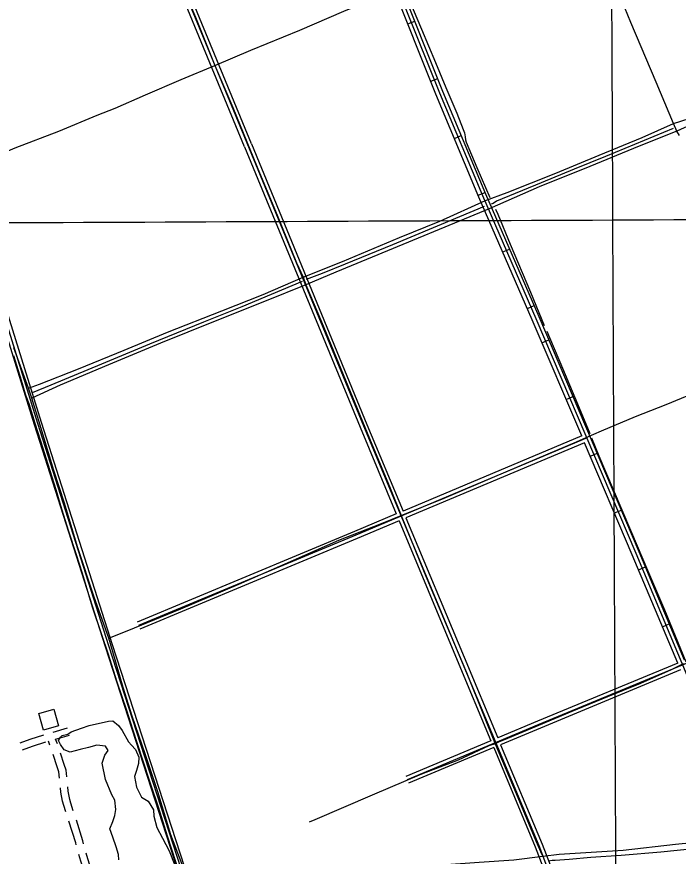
# Model space of a CAD drawing. Extents: x 3424494 to 3462436, y 522220 to 547718.
# Drawn here: x 3447292 to 3449971, y 531186 to 534586 of the extents above; entities that cross this region are included whole.
import ezdxf

# ---------------------------------------------------------------- set-up
doc = ezdxf.new("R2010")
doc.units = 0
for name, color, linetype in [('V-BLDG-OTLN', 7, 'Continuous'), ('V-DTCH-CNTR', 7, 'Continuous'), ('V-GRID-MAJR', 7, 'Continuous'), ('V-ROAD-CNTR', 7, 'Continuous'), ('V-SITE-VEGE', 7, 'Continuous'), ('V-TOPO-SHOR', 7, 'Continuous')]:
    doc.layers.add(name, color=color, linetype=linetype)

msp = doc.modelspace()

# ---------------------------------------------------------------- linework, layer by layer
at = {"layer": 'V-BLDG-OTLN'}
msp.add_lwpolyline([(3447441.225, 531781.719), (3447460.597, 531714.409), (3447399.818, 531696.917), (3447380.446, 531764.225)], close=True, dxfattribs=at)
at = {"layer": 'V-DTCH-CNTR'}
for points in [[(3449976.024, 534105.957), (3449964.596, 534123.517), (3449951.43, 534154.0650000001), (3449881.614, 534321.774), (3449779.218, 534563.2660000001), (3449693.157, 534772.7170000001), (3449615.179, 534957.139), (3449591.461, 535014.895), (3449511.491, 535208.3470000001), (3449418.682, 535437.272), (3449345.455, 535611.252), (3449249.875, 535840.202), (3449230.18, 535883.363), (3449146.8200000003, 536085.165), (3449060.046, 536292.546), (3448969.219, 536511.053), (3448856.723, 536783.832), (3448770.623, 536989.126), (3448667.594, 537236.862), (3448549.549, 537509.692), (3448527.855, 537561.191), (3448441.761, 537767.177), (3448406.593, 537856.454)], [(3447055.15, 533962.649), (3447163.434, 534003.551), (3447285.569, 534055.323), (3447461.457, 534123.081), (3447617.386, 534187.589), (3447689.819, 534216.459), (3447813.34, 534269.591), (3447957.5670000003, 534332.149), (3448094.062, 534389.562), (3448239.656, 534451.42), (3448438.3510000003, 534532.709), (3448615.7, 534609.389), (3448801.99, 534686.67), (3448836.437, 534702.046), (3448963.362, 534751.708), (3449079.271, 534799.414), (3449246.265, 534871.379), (3449414.647, 534944.706), (3449591.461, 535014.895), (3449775.713, 535094.9450000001), (3449943.365, 535163.469), (3450175.954, 535267.804)], [(3447936.163, 534772.983), (3448015.494, 534585.081), (3448094.062, 534389.562), (3448167.319, 534219.0480000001), (3448264.855, 533976.909), (3448348.915, 533775.7930000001), (3448424.799, 533590.005), (3448451.974, 533531.524), (3448462.778, 533500.9230000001), (3448525.821, 533349.914), (3448632.211, 533091.055), (3448719.619, 532877.432), (3448803.686, 532677.008), (3448849.086, 532566.367), (3448941.194, 532336.758), (3449030.688, 532123.807), (3449113.427, 531929.636), (3449182.518, 531758.466), (3449229.934, 531640.876), (3449314.68, 531439.062), (3449393.985, 531248.387), (3449412.98, 531204.539), (3449421.803, 531184.356)], [(3447338.682, 533081.74), (3447383.203, 533098.651), (3447541.1240000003, 533159.55), (3447726.913, 533235.434), (3447902.279, 533308.6460000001), (3448121.441, 533395.31), (3448289.664, 533460.823), (3448451.974, 533531.524), (3448611.309, 533595.182), (3448841.6580000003, 533692.136), (3449004.484, 533758.535), (3449190.17, 533841.679), (3449278.506, 533874.12), (3449475.411, 533952.675), (3449650.769, 534025.192), (3449825.431, 534097.024), (3449951.43, 534154.0650000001), (3450015.041, 534173.832)], [(3450021.6720000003, 534148.627), (3449964.596, 534123.517), (3449812.9050000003, 534061.868), (3449612.504, 533979.88), (3449407.25, 533897.9400000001), (3449205.583, 533808.018), (3449065.023, 533750.4230000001), (3448855.563, 533663.669), (3448584.179, 533551.853), (3448462.778, 533500.9230000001), (3448301.352, 533435.899), (3448094.699, 533352.584), (3447874.137, 533264.549), (3447663.279, 533176.421), (3447467.028, 533093.703), (3447352.858, 533041.405)], [(3447961.697, 531152.348), (3447915.003, 531272.705), (3447862.5700000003, 531446.49), (3447812.691, 531596.682), (3447759.404, 531753.145), (3447723.065, 531869.246), (3447680.751, 532013.129), (3447663.9450000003, 532068.74), (3447604.512, 532234.966), (3447537.804, 532438.691), (3447485.4, 532615.247), (3447441.602, 532748.748), (3447381.1, 532948.948), (3447352.858, 533041.405), (3447338.682, 533081.74), (3447279.222, 533245.193)], [(3447663.9450000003, 532068.74), (3447768.315, 532110.734), (3447955.502, 532187.993), (3448191.43, 532288.359), (3448412.7630000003, 532384.708), (3448596.518, 532465.464), (3448768.3740000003, 532533.855), (3448849.086, 532566.367), (3449023.0330000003, 532636.126), (3449218.596, 532719.545), (3449444.089, 532815.853), (3449558.22, 532863.993), (3449598.367, 532881.622), (3449659.6210000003, 532908.772), (3449798.108, 532967.081), (3449922.637, 533015.123), (3450069.753, 533076.954), (3450099.13, 533090.127)], [(3450005.952, 531964.902), (3449988.345, 531963.004), (3449939.599, 531939.2), (3449818.484, 531885.581), (3449684.879, 531830.693), (3449540.146, 531771.7490000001), (3449379.389, 531703.946), (3449279.178, 531661.9130000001), (3449242.306, 531647.702), (3449229.934, 531640.876), (3449204.211, 531632.801), (3449079.59, 531575.053), (3448931.4050000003, 531517.529), (3448731.676, 531433.457), (3448498.521, 531333.064), (3448476.257, 531324.261)], [(3450283.198, 531263.602), (3450111.612, 531247.998), (3449959.464, 531233.363)], [(3449959.464, 531233.363), (3449747.822, 531209.014), (3449488.418, 531192.047), (3449421.803, 531184.356), (3449304.518, 531169.517), (3449165.106, 531160.432), (3448992.394, 531148.1950000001), (3448841.16, 531135.061), (3448658.697, 531118.063), (3448497.082, 531106.414), (3448310.447, 531088.068), (3448131.497, 531075.888), (3448001.0500000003, 531061.867)]]:
    msp.add_lwpolyline(points, dxfattribs=at)
at = {"layer": 'V-GRID-MAJR'}
for points in [[(3449734.3510000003, 527705.519), (3449706.156, 533763.3690000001), (3449677.946, 539824.304), (3449649.722, 545888.323)], [(3428597.178, 533671.261), (3433874.427, 533693.136), (3439151.673, 533715.78), (3444428.916, 533739.1900000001), (3449706.156, 533763.3690000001), (3454983.3910000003, 533788.3150000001), (3460260.623, 533814.028), (3460260.6240000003, 533814.028)]]:
    msp.add_spline(points, degree=3, dxfattribs=at)
at = {"layer": 'V-ROAD-CNTR'}
for p, q in [((3448875.792210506, 534557.0948595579), (3448903.651154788, 534568.2238372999)), ((3448968.5340250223, 534324.9333238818), (3448996.392969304, 534336.0623016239)), ((3449064.2158336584, 534093.7167863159), (3449091.8947783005, 534105.286763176)), ((3449160.630640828, 533863.0572476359), (3449188.3105854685, 533874.6272244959)), ((3449260.171441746, 533633.506706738), (3449287.6903867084, 533645.453682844)), ((3449359.7292426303, 533404.1861653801), (3449387.2481875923, 533416.133141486)), ((3449418.9581241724, 533266.0464416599), (3449446.5570689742, 533277.8054181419)), ((3449516.955928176, 533036.0539016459), (3449544.5548729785, 533047.8138781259)), ((3449614.952732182, 532806.06236163), (3449642.552676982, 532817.82233811)), ((3449712.9505361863, 532576.070821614), (3449740.549480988, 532587.829798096)), ((3449810.532341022, 532346.0042817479), (3449838.2032856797, 532357.5922585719)), ((3449907.102147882, 532115.4087429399), (3449934.77309254, 532126.9977197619)), ((3447438.956432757, 531688.6298855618), (3447496.6066882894, 531705.2246873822)), ((3447425.6274516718, 531636.190606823), (3447419.624728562, 531651.3031836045)), ((3447447.809828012, 531659.9602035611), (3447504.905311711, 531676.3953126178)), ((3447455.9299258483, 531641.1689933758), (3447448.3637959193, 531660.2176347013))]:
    msp.add_line(p, q, dxfattribs=at)
for points in [[(3447511.830938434, 537865.943241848), (3447801.8453584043, 537179.4826147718), (3448089.402783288, 536474.7020243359), (3448353.729254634, 535858.6582564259), (3448498.126965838, 535518.223937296), (3448823.1963156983, 534729.191515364), (3449003.2619555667, 534278.4344168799), (3449177.4556071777, 533861.7012503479), (3449393.4001752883, 533364.295245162)], [(3448228.1565057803, 534065.36484302), (3447737.6304868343, 535254.5934645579), (3447163.551634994, 536648.4776767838), (3446739.218483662, 537673.8236260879)], [(3449379.641202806, 533358.3222571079), (3449163.655634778, 533855.822262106), (3448989.3759833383, 534272.7594282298), (3448809.2963434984, 534723.5525266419), (3448484.287993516, 535512.4379488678), (3448407.252147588, 535694.059585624)], [(3449407.15914777, 533370.2682332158), (3449191.2555795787, 533867.58023859), (3449017.147927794, 534284.10940553), (3448837.0962878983, 534734.830504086), (3448511.96593816, 535524.009925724), (3448497.05096799, 535559.1728553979)], [(3448214.289533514, 534059.64485446), (3447731.8784983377, 535229.201515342)], [(3448242.0234780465, 534071.0848315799), (3447759.6114428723, 535240.6414924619)], [(3448043.9348742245, 530866.1962413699), (3448034.40189329, 530924.430124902), (3448016.648928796, 530984.827004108), (3447973.7770145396, 531084.191805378), (3447664.683632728, 532038.0418976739), (3447377.1272078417, 532938.090097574), (3447015.304931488, 534099.877773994), (3446780.957400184, 534847.2742791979)], [(3448029.13190383, 530863.7732462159), (3448019.748922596, 530921.0911315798), (3448002.5149570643, 530979.722014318), (3447959.725042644, 531078.8968159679), (3447650.4046612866, 532033.446906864), (3447362.8222364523, 532933.5771065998), (3447000.987960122, 534095.4037829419), (3446773.1934157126, 534821.899329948)], [(3448058.737844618, 530868.6192365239), (3448049.054863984, 530927.7691182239), (3448030.782900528, 530989.9319938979), (3447987.828986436, 531089.4867947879), (3447678.9626041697, 532042.636888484), (3447391.432179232, 532942.6030885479), (3447029.621902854, 534104.3517650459), (3446799.908362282, 534836.9702998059)], [(3448214.4415332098, 534098.6767763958), (3448695.8855703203, 532929.3421150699), (3449089.4257832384, 531986.2240013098), (3449405.8671503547, 531228.9945157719), (3449437.183087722, 531146.506680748), (3449447.0190680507, 531103.5127667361), (3449484.954992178, 531008.6219565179)], [(3448242.0234780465, 534071.0848315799), (3448709.7425426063, 532935.0861035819), (3448856.362249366, 532583.7118063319)], [(3448214.289533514, 534059.64485446), (3448682.028598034, 532923.5981265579), (3448828.7103046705, 532572.076829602)], [(3449579.96380216, 532888.1791973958), (3449379.6002028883, 533358.415256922)], [(3449393.4001752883, 533364.295245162), (3449798.705364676, 532413.0771476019), (3450174.7316126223, 531515.177943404), (3450289.1903837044, 531246.3024811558), (3450313.8733343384, 531163.2076473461), (3450398.88216432, 530954.4520648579), (3450514.428933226, 530696.874580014), (3450553.0158560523, 530609.480754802), (3450578.652804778, 530528.490916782), (3450631.350699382, 530365.239243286), (3450638.6846847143, 530337.67729841), (3450642.10167788, 530277.023419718), (3450646.528669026, 529949.3090751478), (3450671.384619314, 529225.8235221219), (3450698.5945648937, 528460.5540526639), (3450719.790522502, 527713.2115473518)], [(3449996.4539691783, 531979.7130143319), (3449812.52333704, 532418.9141359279), (3449407.200147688, 533370.175233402)], [(3449601.3297594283, 532880.8952119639), (3448664.81563246, 532486.8410000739), (3447784.5433930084, 532119.87373401)], [(3449579.96380216, 532888.1791973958), (3448856.363249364, 532583.7118063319)], [(3449591.72377864, 532860.5792525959), (3448867.9162262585, 532556.0248617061)], [(3449968.744024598, 531968.2160373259), (3449784.8873923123, 532407.240159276), (3449591.72377864, 532860.5792525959)], [(3451571.7778185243, 532620.0097337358), (3450519.3079234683, 532180.3986129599), (3449406.5801489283, 531718.7415362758), (3448873.008216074, 531495.095983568)], [(3448828.7113046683, 532572.076829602), (3448659.02064405, 532500.6769724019), (3447778.7714045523, 532133.7187063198)], [(3448840.264281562, 532544.389884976), (3448670.6106208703, 532473.005027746), (3447790.315381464, 532106.0287616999)], [(3448840.2632815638, 532544.389884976), (3449075.583810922, 531980.4440128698), (3449212.198537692, 531653.5316666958)], [(3448867.91522626, 532556.0248617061), (3449103.267755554, 531992.0039897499), (3449239.866482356, 531665.128643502)], [(3449968.744024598, 531968.2160373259), (3449400.807160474, 531732.5855085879), (3449239.8674823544, 531665.128643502)], [(3449980.332001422, 531940.5450926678), (3449412.3531373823, 531704.8975639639), (3449251.43445922, 531637.4486988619)], [(3447305.8393940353, 531645.4441807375), (3447345.44796984, 531660.1076069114), (3447400.6487299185, 531677.124648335)], [(3449212.1995376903, 531653.5316666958), (3448867.2102276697, 531508.9299559)], [(3447314.7057997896, 531616.7367747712), (3447355.08203016, 531631.6843930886), (3447409.500544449, 531648.4602873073)], [(3449223.7675145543, 531625.8517220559), (3448878.8062044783, 531481.2620112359)], [(3449223.766514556, 531625.8517220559), (3449391.931178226, 531223.4395268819), (3449422.7921165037, 531142.1516894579), (3449432.6570967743, 531099.0287757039), (3449471.027020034, 531003.053967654)], [(3449251.433459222, 531637.4486988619), (3449419.8031224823, 531234.5495046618), (3449451.57405894, 531150.8616720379), (3449461.3810393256, 531107.996757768), (3449498.8829643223, 531014.1899453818)], [(3447464.2947398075, 531502.1448587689), (3447461.577563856, 531527.5940087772), (3447455.316146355, 531547.647266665), (3447438.5276525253, 531598.3372250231)], [(3447493.95408278, 531506.9324565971), (3447491.0944361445, 531533.7159912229), (3447483.875853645, 531556.8347333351), (3447468.5189576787, 531603.2022291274)], [(3447490.343650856, 531365.175083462), (3447481.5577188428, 531391.349317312), (3447476.5774242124, 531409.0407975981), (3447469.7095538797, 531445.1472112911), (3447468.088364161, 531462.3254017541)], [(3447520.34869057, 531370.0607721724), (3447510.2342811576, 531400.192682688), (3447505.8065757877, 531415.9212024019), (3447499.4444461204, 531449.3687887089), (3447497.7696299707, 531467.1152069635)], [(3447532.3487224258, 531231.6373422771), (3447530.075998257, 531239.6891515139), (3447502.858237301, 531327.1860946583)], [(3447562.1589356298, 531236.4625265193), (3447558.8400017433, 531248.2208484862), (3447532.766192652, 531332.0403292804)], [(3447572.4765300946, 531097.5287870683), (3447550.9132875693, 531165.8667841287), (3447543.2146578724, 531193.1414963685)], [(3447602.401231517, 531102.3882065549), (3447579.660712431, 531174.4572158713), (3447573.0248710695, 531197.9666806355)]]:
    msp.add_lwpolyline(points, dxfattribs=at)
at = {"layer": 'V-SITE-VEGE'}
msp.add_lwpolyline([(3447704.727, 531170.575), (3447702.994, 531193.12), (3447694.329, 531224.333), (3447680.4620000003, 531262.483), (3447668.33, 531297.166), (3447680.4620000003, 531326.643), (3447689.127, 531350.922), (3447692.594, 531375.201), (3447689.127, 531413.351), (3447676.995, 531434.159), (3447650.997, 531496.588), (3447637.132, 531562.485), (3447647.5300000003, 531595.433), (3447661.397, 531614.508), (3447650.997, 531631.848), (3447616.333, 531635.316), (3447581.669, 531626.647), (3447548.739, 531617.975), (3447507.142, 531607.571), (3447482.875, 531616.243), (3447469.0100000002, 531638.785), (3447460.345, 531654.393), (3447469.0100000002, 531668.2660000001), (3447475.9450000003, 531675.2), (3447498.475, 531680.404), (3447512.342, 531689.074), (3447553.9390000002, 531704.681), (3447585.136, 531715.085), (3447663.13, 531732.428), (3447680.4620000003, 531734.16), (3447702.994, 531715.085), (3447718.592, 531694.276), (3447744.589, 531649.191), (3447756.723, 531635.316), (3447772.323, 531617.975), (3447786.186, 531586.762), (3447784.453, 531560.75), (3447775.788, 531533.002), (3447768.856, 531508.727), (3447775.788, 531465.375), (3447796.588, 531425.49), (3447824.318, 531408.149), (3447845.115, 531373.4670000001), (3447846.85, 531347.455), (3447858.982, 531302.368), (3447881.514, 531259.014), (3447909.244, 531206.993), (3447931.776, 531149.7660000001)], dxfattribs=at)
at = {"layer": 'V-TOPO-SHOR'}
for p, q in [((3449949.664, 534133.835), (3449676.238, 534019.9130000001)), ((3449439.237, 533313.107), (3449464.825, 533251.2490000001))]:
    msp.add_line(p, q, dxfattribs=at)
for points in [[(3448862.043, 534699.421), (3448897.267, 534615.9890000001), (3448931.1410000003, 534536.033), (3448988.04, 534401.152), (3449030.026, 534300.345), (3449073.364, 534196.063), (3449099.751, 534130.028), (3449105.166, 534116.8200000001), (3449107.781, 534100.176), (3449109.055, 534088.39), (3449111.731, 534078.67), (3449155.083, 533975.772), (3449207.2660000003, 533854.787)], [(3449676.238, 534019.9130000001), (3449549.858, 533968.53), (3449415.8310000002, 533913.069), (3449235.2770000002, 533838.677), (3449220.6750000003, 533830.512), (3449213.04, 533827.816)], [(3449185.273, 533817.701), (3449085.267, 533775.756), (3448977.628, 533731.1140000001), (3448813.733, 533662.791), (3448622.073, 533584.352), (3448529.024, 533546.491), (3448463.767, 533521.509)], [(3449429.7490000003, 533333.947), (3449373.609, 533469.365), (3449291.732, 533663.133), (3449240.995, 533784.665), (3449231.507, 533805.508)], [(3448447.784, 533514.051), (3448321.392, 533461.286), (3448203.3310000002, 533411.898), (3448047.795, 533349.721), (3447829.7490000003, 533260.463), (3447634.603, 533179.2930000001), (3447429.045, 533094.067), (3447354.046, 533062.952)], [(3449464.825, 533251.2490000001), (3449491.15, 533188.009), (3449562.259, 533017.679), (3449612.377, 532898.096)], [(3447277.625, 533214.711), (3447309.8540000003, 533114.199), (3447325.58, 533059.372), (3447328.474, 533050.881), (3447340.074, 533019.198), (3447365.174, 532939.345), (3447397.625, 532838.145), (3447417.378, 532773.443), (3447449.364, 532671.561), (3447472.6410000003, 532592.412), (3447501.076, 532502.003), (3447531.339, 532411.575), (3447555.983, 532331.726), (3447597.487, 532195.894), (3447634.634, 532083.211), (3447660.469, 532008.615), (3447696.436, 531892.053), (3447735.848, 531777.06), (3447760.06, 531699.731), (3447799.889, 531580.618), (3447833.007, 531477.353), (3447863.719, 531386.007)], [(3449619.132, 532880.029), (3449649.614, 532807.7220000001), (3449707.187, 532670.758), (3449777.657, 532505.9720000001), (3449850.836, 532334.929), (3449915.889, 532183.35), (3450001.862, 531973.408)], [(3447863.719, 531386.007), (3447901.222, 531267.9720000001), (3447933.808, 531164.464), (3447950.823, 531116.2660000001), (3447966.062, 531074.7490000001), (3447970.5, 531057.929), (3447972.6890000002, 531046.415), (3447975.698, 531036.724)], [(3449444.734, 531167.473), (3449459.697, 531169.629), (3449471.878, 531169.746), (3449528.694, 531174.268), (3449617.485, 531181.704), (3449739.157, 531190.443), (3449900.867, 531203.861), (3450032.697, 531217.561), (3450086.276, 531220.274)]]:
    msp.add_lwpolyline(points, dxfattribs=at)

doc.saveas('drawing.dxf')
